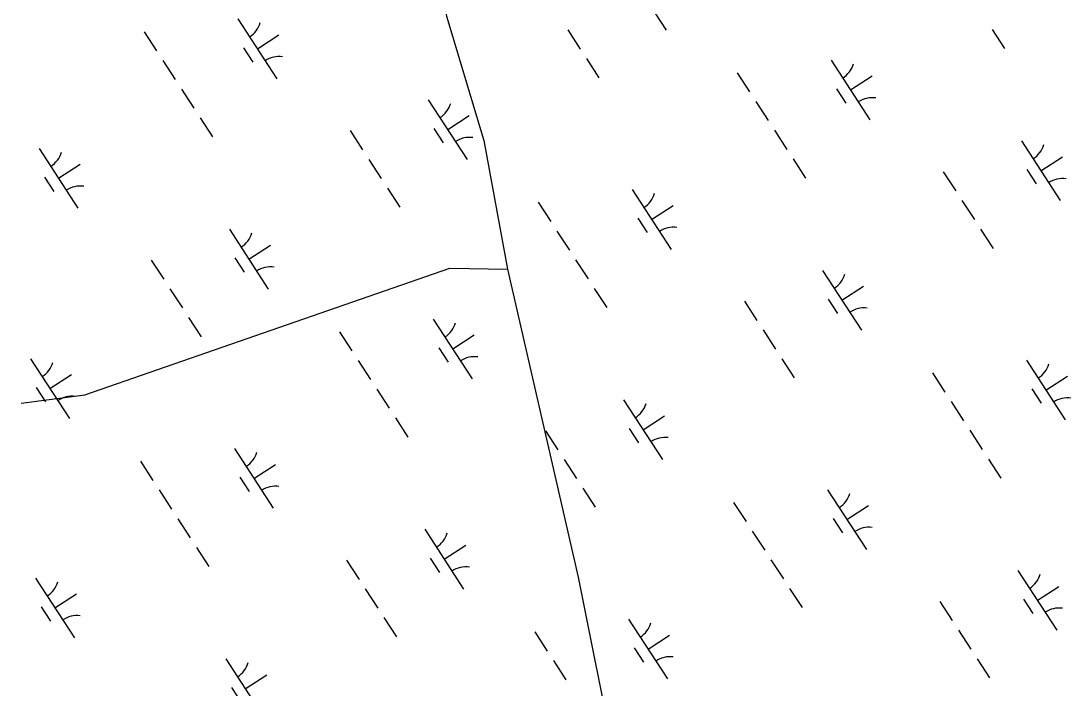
# Model space of a CAD drawing. Extents: x 3953924 to 3974542, y 193747 to 216192.
# Drawn here: x 3964397 to 3965133, y 208479 to 208947 of the extents above; entities that cross this region are included whole.
import ezdxf

# ---------------------------------------------------------------- set-up
doc = ezdxf.new("R2010")
doc.units = 0
doc.layers.add('V-UTIL-LINE', color=7, linetype='Continuous')
doc.layers.add('V-WETL-SWMP', color=7, linetype='Continuous')

msp = doc.modelspace()

# ---------------------------------------------------------------- linework, layer by layer
at = {"layer": 'V-UTIL-LINE'}
for points in [[(3964604.42, 209703.21), (3964607.34, 209428.98), (3964621.45, 209284.75), (3964640.44, 209196.96), (3964695.27, 208950.3), (3964721.39, 208863.27)], [(3964721.39, 208863.27), (3964738.11, 208773.07), (3964787.54, 208557.22), (3964813.3, 208429.02), (3964829.07, 208255.38), (3964892.36, 207928.46), (3964938.45, 207723.8)], [(3964397.05, 208679.18), (3964441.87, 208685.06), (3964697.64, 208773.78), (3964738.11, 208773.07)]]:
    msp.add_lwpolyline(points, dxfattribs=at)
at = {"layer": 'V-WETL-SWMP'}
for p, q in [((3964821.93, 208982.52), (3964849.21, 208940.62)), ((3964549.1, 208948.4), (3964576.38, 208906.49)), ((3964483.28, 208939.46), (3964492.01, 208926.05)), ((3964562.74, 208927.44), (3964577.83, 208937.26)), ((3964780.27, 208940.73), (3964789, 208927.32)), ((3965077.68, 208941.04), (3965086.41, 208927.63)), ((3964553, 208928.26), (3964559.55, 208918.21)), ((3964496.38, 208919.35), (3964505.11, 208905.94)), ((3964793.36, 208920.62), (3964802.09, 208907.21)), ((3964964.82, 208919.57), (3964992.1, 208877.66)), ((3964899, 208910.63), (3964907.73, 208897.22)), ((3964978.46, 208898.61), (3964993.54, 208908.43)), ((3964968.72, 208899.43), (3964975.27, 208889.38)), ((3964509.47, 208899.24), (3964518.2, 208885.83)), ((3964682.53, 208891.78), (3964709.8, 208849.88)), ((3964912.09, 208890.52), (3964920.82, 208877.11)), ((3964522.56, 208879.12), (3964531.29, 208865.71)), ((3964696.16, 208870.83), (3964711.25, 208880.65)), ((3964627.77, 208870.1), (3964636.5, 208856.69)), ((3964686.42, 208871.65), (3964692.97, 208861.59)), ((3964925.19, 208870.41), (3964933.91, 208857)), ((3965098.24, 208862.95), (3965125.52, 208821.05)), ((3964409.7, 208857.65), (3964436.98, 208815.75)), ((3964640.86, 208849.99), (3964649.59, 208836.58)), ((3964938.28, 208850.29), (3964947.01, 208836.88)), ((3965111.88, 208842), (3965126.96, 208851.82)), ((3964423.34, 208836.7), (3964438.42, 208846.52)), ((3965043.49, 208841.27), (3965052.21, 208827.86)), ((3965102.14, 208842.82), (3965108.69, 208832.76)), ((3964413.6, 208837.52), (3964420.15, 208827.46)), ((3964653.96, 208829.87), (3964662.68, 208816.47)), ((3964825.42, 208828.82), (3964852.69, 208786.92)), ((3964759.6, 208819.89), (3964768.32, 208806.48)), ((3965056.58, 208821.16), (3965065.31, 208807.75)), ((3964839.05, 208807.87), (3964854.14, 208817.69)), ((3964829.31, 208808.69), (3964835.86, 208798.63)), ((3964543.12, 208801.04), (3964570.4, 208759.13)), ((3964772.69, 208799.77), (3964781.42, 208786.37)), ((3965069.67, 208801.04), (3965078.4, 208787.63)), ((3964556.76, 208780.08), (3964571.85, 208789.9)), ((3964488.37, 208779.36), (3964497.09, 208765.95)), ((3964547.02, 208780.9), (3964553.57, 208770.85)), ((3964785.78, 208779.66), (3964794.51, 208766.25)), ((3964958.84, 208772.2), (3964986.11, 208730.3)), ((3964972.48, 208751.25), (3964987.56, 208761.07)), ((3964501.46, 208759.24), (3964510.19, 208745.83)), ((3964798.87, 208759.55), (3964807.6, 208746.14)), ((3964904.08, 208750.53), (3964912.81, 208737.12)), ((3964962.74, 208752.07), (3964969.28, 208742.02)), ((3964514.55, 208739.13), (3964523.28, 208725.72)), ((3964686.01, 208738.08), (3964713.29, 208696.17)), ((3964917.17, 208730.41), (3964925.9, 208717)), ((3964620.19, 208729.14), (3964628.92, 208715.73)), ((3964699.65, 208717.12), (3964714.74, 208726.94)), ((3964689.91, 208717.94), (3964696.46, 208707.89)), ((3964403.72, 208710.29), (3964430.99, 208668.39)), ((3964633.28, 208709.03), (3964642.01, 208695.62)), ((3964930.27, 208710.3), (3964939, 208696.89)), ((3965101.73, 208709.25), (3965129, 208667.34)), ((3964417.36, 208689.34), (3964432.44, 208699.16)), ((3965035.91, 208700.31), (3965044.64, 208686.9)), ((3965115.37, 208688.29), (3965130.45, 208698.11)), ((3964407.62, 208690.16), (3964414.16, 208680.1)), ((3964646.38, 208688.92), (3964655.11, 208675.51)), ((3965105.63, 208689.11), (3965112.17, 208679.06)), ((3964819.43, 208681.46), (3964846.71, 208639.56)), ((3965049, 208680.2), (3965057.73, 208666.79)), ((3964659.47, 208668.8), (3964668.2, 208655.39)), ((3964833.07, 208660.51), (3964848.16, 208670.33)), ((3964764.68, 208659.78), (3964773.4, 208646.37)), ((3964823.33, 208661.33), (3964829.88, 208651.27)), ((3965062.09, 208660.09), (3965070.82, 208646.68)), ((3964546.61, 208647.33), (3964573.88, 208605.43)), ((3964480.79, 208638.4), (3964489.52, 208624.99)), ((3964560.25, 208626.38), (3964575.33, 208636.2)), ((3964777.77, 208639.67), (3964786.5, 208626.26)), ((3965075.19, 208639.97), (3965083.91, 208626.56)), ((3964550.51, 208627.2), (3964557.05, 208617.14)), ((3964493.88, 208618.29), (3964502.61, 208604.88)), ((3964790.86, 208619.55), (3964799.59, 208606.15)), ((3964962.32, 208618.5), (3964989.6, 208576.6)), ((3964896.5, 208609.57), (3964905.23, 208596.16)), ((3964975.96, 208597.55), (3964991.05, 208607.37)), ((3964506.97, 208598.17), (3964515.7, 208584.76)), ((3964966.22, 208598.37), (3964972.77, 208588.31)), ((3964680.03, 208590.72), (3964707.3, 208548.81)), ((3964909.6, 208589.45), (3964918.32, 208576.05)), ((3964520.07, 208578.06), (3964528.79, 208564.65)), ((3964693.67, 208569.76), (3964708.75, 208579.58)), ((3964625.27, 208569.04), (3964634, 208555.63)), ((3964683.93, 208570.58), (3964690.47, 208560.53)), ((3964922.69, 208569.34), (3964931.42, 208555.93)), ((3965095.74, 208561.88), (3965123.02, 208519.98)), ((3964407.2, 208556.59), (3964434.48, 208514.68)), ((3964638.36, 208548.92), (3964647.09, 208535.51)), ((3964935.78, 208549.23), (3964944.51, 208535.82)), ((3965109.38, 208540.93), (3965124.47, 208550.75)), ((3964420.84, 208535.64), (3964435.93, 208545.45)), ((3965040.99, 208540.21), (3965049.72, 208526.8)), ((3965099.64, 208541.75), (3965106.19, 208531.7)), ((3964411.1, 208536.45), (3964417.65, 208526.4)), ((3964651.46, 208528.81), (3964660.19, 208515.4)), ((3964822.92, 208527.76), (3964850.2, 208485.85)), ((3964757.1, 208518.82), (3964765.83, 208505.41)), ((3965054.08, 208520.09), (3965062.81, 208506.68)), ((3964836.56, 208506.8), (3964851.64, 208516.62)), ((3964826.82, 208507.62), (3964833.36, 208497.57)), ((3964540.62, 208499.97), (3964567.9, 208458.07)), ((3964770.19, 208498.71), (3964778.92, 208485.3)), ((3965067.17, 208499.98), (3965075.9, 208486.57)), ((3964554.26, 208479.02), (3964569.35, 208488.84)), ((3964544.52, 208479.84), (3964551.07, 208469.78))]:
    msp.add_line(p, q, dxfattribs=at)
for centre, start, end in [((3964547.87, 208950.72), 302.29009, 343.83375), ((3964578.01, 208904.42), 82.29009, 123.83375), ((3964963.59, 208921.89), 302.29009, 343.83375), ((3964993.73, 208875.59), 82.29009, 123.83375), ((3964681.29, 208894.11), 302.29009, 343.83375), ((3964711.43, 208847.81), 82.29009, 123.83375), ((3965097.01, 208865.28), 302.29009, 343.83375), ((3964408.47, 208859.98), 302.29009, 343.83375), ((3965127.15, 208818.98), 82.29009, 123.83375), ((3964438.61, 208813.68), 82.29009, 123.83375), ((3964824.18, 208831.15), 302.29009, 343.83375), ((3964541.89, 208803.36), 302.29009, 343.83375), ((3964854.32, 208784.85), 82.29009, 123.83375), ((3964572.03, 208757.06), 82.29009, 123.83375), ((3964957.61, 208774.53), 302.29009, 343.83375), ((3964987.74, 208728.23), 82.29009, 123.83375), ((3964684.78, 208740.4), 302.29009, 343.83375), ((3964714.92, 208694.1), 82.29009, 123.83375), ((3964402.49, 208712.62), 302.29009, 343.83375), ((3965100.5, 208711.57), 302.29009, 343.83375), ((3964432.62, 208666.32), 82.29009, 123.83375), ((3964818.2, 208683.79), 302.29009, 343.83375), ((3965130.63, 208665.27), 82.29009, 123.83375), ((3964848.34, 208637.49), 82.29009, 123.83375), ((3964545.38, 208649.66), 302.29009, 343.83375), ((3964575.51, 208603.36), 82.29009, 123.83375), ((3964961.09, 208620.83), 302.29009, 343.83375), ((3964991.23, 208574.53), 82.29009, 123.83375), ((3964678.8, 208593.04), 302.29009, 343.83375), ((3964708.93, 208546.74), 82.29009, 123.83375), ((3964405.97, 208558.91), 302.29009, 343.83375), ((3965094.51, 208564.21), 302.29009, 343.83375), ((3965124.65, 208517.91), 82.29009, 123.83375), ((3964436.11, 208512.62), 82.29009, 123.83375), ((3964821.69, 208530.08), 302.29009, 343.83375), ((3964539.39, 208502.3), 302.29009, 343.83375), ((3964851.82, 208483.78), 82.29009, 123.83375)]:
    msp.add_arc(centre, 17.62, start, end, dxfattribs=at)

doc.saveas('drawing.dxf')
